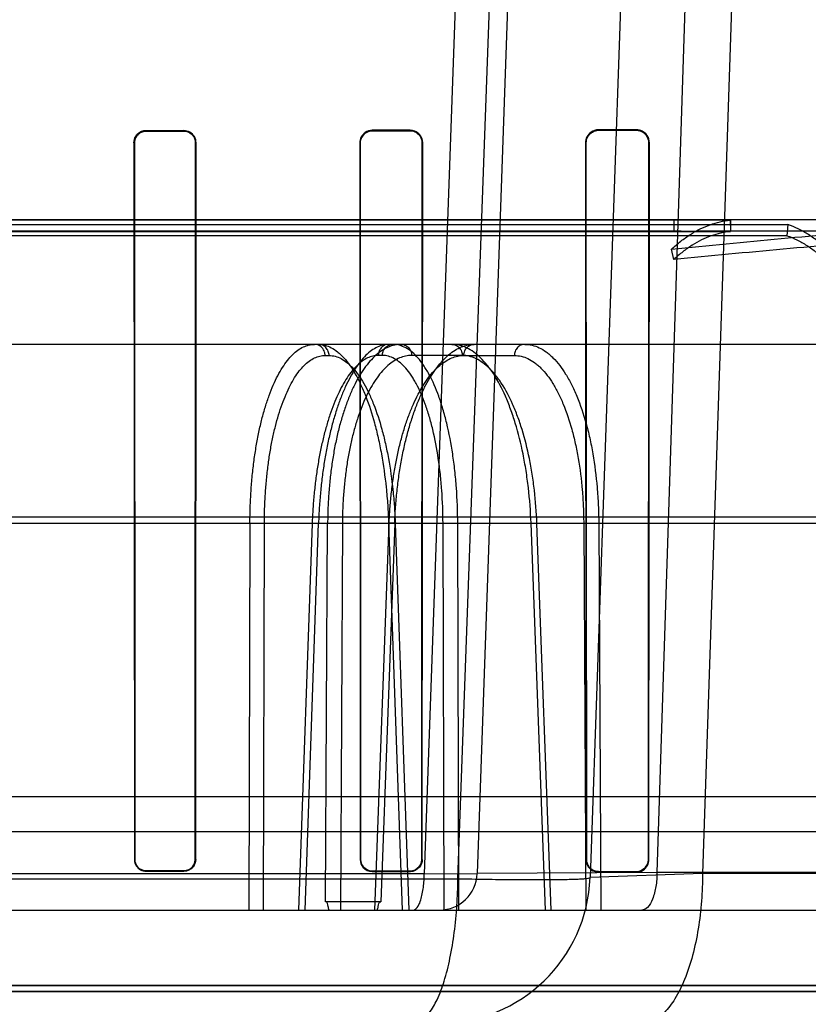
# Model space of a CAD drawing. Header units: millimetres. Extents: x 0 to 297, y 0 to 210.
# Tile 407 of 455: x 240.351 to 240.519, y 160.559 to 160.768. Entities that reach past the tile are written whole.
import ezdxf

# ---------------------------------------------------------------- set-up
doc = ezdxf.new("R2010")
doc.units = ezdxf.units.MM
doc.header["$LTSCALE"] = 16.335
doc.layers.get('0').update_dxf_attribs({"linetype": 'CONTINUOUS'})
for name, color, linetype in [('AXES_REF', 7, 'CONTINUOUS'), ('INTFCLR_1', 7, 'CONTINUOUS'), ('INTFCLR_144815', 7, 'CONTINUOUS'), ('INTFCLR_72935', 7, 'CONTINUOUS')]:
    doc.layers.add(name, color=color, linetype=linetype)

msp = doc.modelspace()

# ---------------------------------------------------------------- linework, layer by layer
at = {"color": 7, "linetype": 'Continuous'}
for radius in [7.756662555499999, 7.756, 7.706331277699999]:
    msp.add_circle((241.4302422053, 154.539298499), radius, dxfattribs=at)
msp.add_arc((241.4302422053, 154.539298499), 7.68, 278.2771290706, 261.7228709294, dxfattribs=at)
at = {"layer": 'AXES_REF', "color": 9, "linetype": 'Continuous'}
msp.add_arc((241.4302422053, 154.539298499), 7.075609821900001, 94.4118118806, 85.5881881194, dxfattribs=at)
at = {"layer": 'INTFCLR_1', "color": 6, "linetype": 'Continuous'}
for p, q in [((240.3780185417, 160.7446190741), (240.3860185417, 160.7446307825)), ((240.3860185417, 160.7445349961), (240.3780185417, 160.7445240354)), ((240.4340185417, 160.7447156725), (240.4260185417, 160.7446996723)), ((240.4340185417, 160.7446141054), (240.4260185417, 160.7445992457)), ((240.4820185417, 160.744829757), (240.4740185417, 160.7448083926)), ((240.4820185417, 160.7447192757), (240.4740185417, 160.744699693)), ((240.3754318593, 160.7420254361), (240.3755215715, 160.5900254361)), ((240.3755262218, 160.7420254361), (240.3756106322, 160.5900254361)), ((240.3884430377, 160.5900254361), (240.388528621, 160.7420254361)), ((240.3885333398, 160.5900254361), (240.3886244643, 160.7420254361)), ((240.4233530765, 160.7420254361), (240.4234476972, 160.5900254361)), ((240.4234525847, 160.7420254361), (240.4235410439, 160.5900254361)), ((240.4365186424, 160.5900254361), (240.4366088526, 160.7420254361)), ((240.4366138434, 160.5900254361), (240.436710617, 160.7420254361)), ((240.4712468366, 160.7420254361), (240.4713489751, 160.5900254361)), ((240.471354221, 160.7420254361), (240.4714487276, 160.5900254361)), ((240.4846182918, 160.5900254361), (240.4847154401, 160.7420254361)), ((240.4847208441, 160.5900254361), (240.484826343, 160.7420254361)), ((240.3780185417, 160.587614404), (240.3860185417, 160.5876040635)), ((240.3860185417, 160.5875140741), (240.3780185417, 160.5875250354)), ((240.4260185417, 160.587543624), (240.4340185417, 160.5875296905)), ((240.4340185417, 160.5874349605), (240.4260185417, 160.5874498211)), ((240.4740185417, 160.5874498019), (240.4820185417, 160.5874316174)), ((240.4740185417, 160.5873493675), (240.4820185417, 160.5873297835)), ((240.6967799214, 160.562025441), (239.7312571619, 160.562025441)), ((240.6728116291, 160.5633136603), (239.7552254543, 160.5633136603))]:
    msp.add_line(p, q, dxfattribs=at)
at = {"layer": 'INTFCLR_1', "color": 9, "linetype": 'Continuous'}
for p, q in [((240.3780185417, 160.7445240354), (240.3780185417, 160.7446190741)), ((240.3860185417, 160.7446307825), (240.3860185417, 160.7445349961)), ((240.4260185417, 160.7445992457), (240.4260185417, 160.7446996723)), ((240.4340185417, 160.7447156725), (240.4340185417, 160.7446141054)), ((240.4740185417, 160.744699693), (240.4740185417, 160.7448083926)), ((240.4820185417, 160.744829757), (240.4820185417, 160.7447192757)), ((240.3754318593, 160.7420254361), (240.3755262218, 160.7420254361)), ((240.388528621, 160.7420254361), (240.3886244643, 160.7420254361)), ((240.4233530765, 160.7420254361), (240.4234525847, 160.7420254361)), ((240.4366088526, 160.7420254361), (240.436710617, 160.7420254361)), ((240.4712468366, 160.7420254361), (240.471354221, 160.7420254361)), ((240.4847154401, 160.7420254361), (240.484826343, 160.7420254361)), ((240.3756106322, 160.5900254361), (240.3755215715, 160.5900254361)), ((240.3885333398, 160.5900254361), (240.3884430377, 160.5900254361)), ((240.4235410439, 160.5900254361), (240.4234476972, 160.5900254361)), ((240.4366138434, 160.5900254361), (240.4365186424, 160.5900254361)), ((240.4714487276, 160.5900254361), (240.4713489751, 160.5900254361)), ((240.4847208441, 160.5900254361), (240.4846182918, 160.5900254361)), ((240.3780185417, 160.5875250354), (240.3780185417, 160.587614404)), ((240.3860185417, 160.5876040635), (240.3860185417, 160.5875140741)), ((240.4260185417, 160.5874498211), (240.4260185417, 160.587543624)), ((240.4340185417, 160.5875296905), (240.4340185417, 160.5874349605)), ((240.4740185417, 160.5873493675), (240.4740185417, 160.5874498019)), ((240.4820185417, 160.5874316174), (240.4820185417, 160.5873297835))]:
    msp.add_line(p, q, dxfattribs=at)
at = {"layer": 'INTFCLR_1', "color": 7, "linetype": 'Continuous'}
for points in [[(240.3770190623, 160.7444169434), (240.3771259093, 160.7444590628), (240.3772345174, 160.7444964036), (240.3773446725, 160.744528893), (240.3774564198, 160.7445565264), (240.3775692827, 160.744579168), (240.3776822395, 160.7445966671), (240.3777947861, 160.7446090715), (240.3779069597, 160.7446165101), (240.3780185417, 160.7446190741)], [(240.3780185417, 160.7445240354), (240.3779101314, 160.7445215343), (240.3778017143, 160.7445143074), (240.3776934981, 160.7445023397), (240.3775858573, 160.7444856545), (240.3774788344, 160.7444642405), (240.3773721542, 160.7444379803), (240.3772658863, 160.7444067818), (240.3771604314, 160.7443706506), (240.3770560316, 160.7443295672)]]:
    msp.add_lwpolyline(points, dxfattribs=at)
at = {"layer": 'INTFCLR_1', "color": 6, "linetype": 'Continuous'}
msp.add_arc((240.4340240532, 160.7420291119), 0.0026865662, 359.9216075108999, 90.11754415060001, dxfattribs=at)
at = {"layer": 'INTFCLR_1', "color": 7, "linetype": 'Continuous'}
for points, knots in [([(240.3780185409, 160.7446190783), (240.3775221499, 160.7446184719), (240.3761801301, 160.7442421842), (240.3754284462, 160.7428437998), (240.3754318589, 160.7420254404)], [0, 0, 0, 0, 0.377553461, 1, 1, 1, 1]), ([(240.3754318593, 160.7420254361), (240.375431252, 160.7425012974), (240.3757153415, 160.7435208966), (240.3765363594, 160.7442141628), (240.3770190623, 160.7444169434)], [0, 0, 0, 0, 0.4761338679, 1, 1, 1, 1]), ([(240.378018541, 160.7445240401), (240.377539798, 160.7445234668), (240.3762466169, 160.7441606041), (240.375523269, 160.7428134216), (240.3755262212, 160.7420254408)], [0, 0, 0, 0, 0.3779365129, 1, 1, 1, 1]), ([(240.3770560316, 160.7443295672), (240.3766238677, 160.7441481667), (240.3758263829, 160.7435070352), (240.3755256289, 160.7425198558), (240.3755262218, 160.7420254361)], [0, 0, 0, 0, 0.4866430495, 1, 1, 1, 1])]:
    msp.add_open_spline(points, degree=3, knots=knots, dxfattribs=at)
at = {"layer": 'INTFCLR_1', "color": 6, "linetype": 'Continuous'}
for points, knots in [([(240.3886244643, 160.7420254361), (240.388625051, 160.7424822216), (240.388292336, 160.7438249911), (240.386880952, 160.7446320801), (240.3860185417, 160.7446307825)], [0, 0, 0, 0, 0.3462604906, 1, 1, 1, 1]), ([(240.388528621, 160.7420254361), (240.3885293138, 160.7426020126), (240.3880672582, 160.7439253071), (240.3867218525, 160.7445359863), (240.3860185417, 160.7445349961)], [0, 0, 0, 0, 0.4504899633, 1, 1, 1, 1]), ([(240.4260185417, 160.7446996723), (240.4254990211, 160.7446986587), (240.4241131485, 160.7443030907), (240.4233519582, 160.742861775), (240.4233530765, 160.7420254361)], [0, 0, 0, 0, 0.3831672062, 1, 1, 1, 1]), ([(240.4260185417, 160.7445992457), (240.4255188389, 160.7445983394), (240.4241848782, 160.7442181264), (240.4234515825, 160.7428308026), (240.4234525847, 160.7420254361)], [0, 0, 0, 0, 0.3828938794, 1, 1, 1, 1]), ([(240.4366088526, 160.7420254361), (240.4366094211, 160.7424728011), (240.4362850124, 160.7438057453), (240.43488157, 160.7446157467), (240.4340185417, 160.7446141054)], [0, 0, 0, 0, 0.3413972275, 1, 1, 1, 1]), ([(240.4740185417, 160.7448083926), (240.4734654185, 160.7448069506), (240.4720213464, 160.7443817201), (240.4712455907, 160.7428836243), (240.4712468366, 160.7420254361)], [0, 0, 0, 0, 0.391922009, 1, 1, 1, 1]), ([(240.4740185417, 160.744699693), (240.4734889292, 160.7446984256), (240.4721013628, 160.744292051), (240.4713531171, 160.7428521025), (240.471354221, 160.7420254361)], [0, 0, 0, 0, 0.3904898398, 1, 1, 1, 1]), ([(240.484826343, 160.7420254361), (240.4848271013, 160.7425297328), (240.4844568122, 160.7439790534), (240.4829363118, 160.7448322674), (240.4820185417, 160.744829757)], [0, 0, 0, 0, 0.3546217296, 1, 1, 1, 1]), ([(240.4847154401, 160.7420254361), (240.4847161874, 160.7425687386), (240.484301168, 160.7439742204), (240.4828460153, 160.7447213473), (240.4820185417, 160.7447192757)], [0, 0, 0, 0, 0.3963460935, 1, 1, 1, 1]), ([(240.3755215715, 160.5900254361), (240.3755215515, 160.589554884), (240.3758733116, 160.5882607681), (240.3772215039, 160.5875260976), (240.3780185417, 160.5875250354)], [0, 0, 0, 0, 0.3712177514, 1, 1, 1, 1]), ([(240.3756106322, 160.5900254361), (240.3756106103, 160.5894806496), (240.3760449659, 160.5882132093), (240.3773353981, 160.5876152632), (240.3780185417, 160.587614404)], [0, 0, 0, 0, 0.443662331, 1, 1, 1, 1]), ([(240.3860185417, 160.5876040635), (240.3865010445, 160.5876034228), (240.3877627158, 160.5879699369), (240.3884430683, 160.5892764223), (240.3884430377, 160.5900254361)], [0, 0, 0, 0, 0.3917958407, 1, 1, 1, 1]), ([(240.3885333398, 160.5900254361), (240.3885333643, 160.5894603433), (240.3880829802, 160.5881385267), (240.3867344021, 160.5875130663), (240.3860185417, 160.5875140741)], [0, 0, 0, 0, 0.4411499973, 1, 1, 1, 1]), ([(240.4234476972, 160.5900254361), (240.423447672, 160.589464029), (240.4238892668, 160.5881146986), (240.4252695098, 160.5874511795), (240.4260185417, 160.5874498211)], [0, 0, 0, 0, 0.4284111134, 1, 1, 1, 1]), ([(240.4235410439, 160.5900254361), (240.423541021, 160.5894818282), (240.4239694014, 160.5881810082), (240.4252992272, 160.587544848), (240.4260185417, 160.587543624)], [0, 0, 0, 0, 0.4304361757, 1, 1, 1, 1]), ([(240.4340185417, 160.5875296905), (240.4345259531, 160.5875287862), (240.4358291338, 160.5879164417), (240.4365186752, 160.5892624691), (240.4365186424, 160.5900254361)], [0, 0, 0, 0, 0.3994179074, 1, 1, 1, 1]), ([(240.4366138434, 160.5900254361), (240.4366138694, 160.5894578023), (240.4361657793, 160.5880970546), (240.4347719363, 160.5874335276), (240.4340185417, 160.5874349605)], [0, 0, 0, 0, 0.4296903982, 1, 1, 1, 1]), ([(240.4713489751, 160.5900254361), (240.4713489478, 160.5894576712), (240.4717910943, 160.5880594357), (240.4732260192, 160.5873512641), (240.4740185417, 160.5873493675)], [0, 0, 0, 0, 0.417385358, 1, 1, 1, 1]), ([(240.4714487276, 160.5900254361), (240.4714487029, 160.5894745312), (240.4718790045, 160.5881277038), (240.4732598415, 160.5874514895), (240.4740185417, 160.5874498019)], [0, 0, 0, 0, 0.4206643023, 1, 1, 1, 1]), ([(240.4820185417, 160.5874316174), (240.4825609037, 160.5874303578), (240.4839192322, 160.5878482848), (240.4846183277, 160.5892461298), (240.4846182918, 160.5900254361)], [0, 0, 0, 0, 0.4103623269, 1, 1, 1, 1]), ([(240.4820185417, 160.5873297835), (240.4825269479, 160.5873285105), (240.4839264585, 160.5877059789), (240.4847208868, 160.5891641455), (240.4847208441, 160.5900254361)], [0, 0, 0, 0, 0.3711822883, 1, 1, 1, 1])]:
    msp.add_open_spline(points, degree=3, knots=knots, dxfattribs=at)
at = {"layer": 'INTFCLR_144815', "color": 9, "linetype": 'Continuous'}
for p, q in [((240.4591337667, 161.210077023), (240.4370496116, 160.5869578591)), ((240.4441997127, 160.5859360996), (240.4668074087, 161.2100770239)), ((240.4700185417, 161.2100770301), (240.4482601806, 160.587019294)), ((240.4940185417, 161.2100770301), (240.4722309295, 160.5861816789)), ((240.5065009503, 161.2100770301), (240.4864325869, 160.587228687)), ((240.5168204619, 161.2100770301), (240.4961141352, 160.5870192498)), ((240.6024296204, 160.7256984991), (240.2140185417, 160.7256984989)), ((240.4915298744, 160.723298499), (239.7369437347, 160.723298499)), ((240.7581636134, 160.723298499), (240.5039104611, 160.7232984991)), ((240.7288217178, 160.699298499), (239.7842564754, 160.6992984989)), ((240.4159920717, 160.6969403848), (240.4168428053, 160.6969403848)), ((240.4281455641, 160.6969403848), (240.4272948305, 160.6969403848)), ((240.445100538, 160.6969403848), (240.4343735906, 160.6969403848)), ((240.4454337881, 160.6969403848), (240.4561704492, 160.6969403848)), ((240.8172109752, 160.6626480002), (239.685174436, 160.6626480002)), ((239.7547497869, 160.6613919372), (240.7641142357, 160.6613919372)), ((240.4000516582, 160.661391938), (240.399848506, 160.5792984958)), ((240.402921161, 160.5792984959), (240.4031183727, 160.6613082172)), ((240.4132598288, 160.6613082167), (240.4103898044, 160.5792984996)), ((240.4117416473, 160.5792984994), (240.4146089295, 160.6613919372)), ((240.4161082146, 160.5810437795), (240.4165377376, 160.6613919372)), ((240.4196715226, 160.6613082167), (240.4192389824, 160.5792984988)), ((240.426547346, 160.5792984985), (240.4295953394, 160.6613082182)), ((240.4307796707, 160.661391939), (240.4277990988, 160.5810437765)), ((240.4294741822, 160.6613919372), (240.4323651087, 160.5792985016)), ((240.43104765, 160.6613734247), (240.4294741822, 160.6613919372)), ((240.4308838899, 160.6613082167), (240.4337665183, 160.5792985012)), ((240.441025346, 160.6613082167), (240.4441527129, 160.6613919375)), ((240.4412351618, 160.5792985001), (240.441025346, 160.6613082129)), ((240.4443574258, 160.5792985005), (240.4441527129, 160.6613919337)), ((240.4596985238, 160.6613919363), (240.4611509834, 160.6613517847)), ((240.4627703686, 160.5792984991), (240.4596985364, 160.6613919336)), ((240.4640099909, 160.5792984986), (240.460946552, 160.6613082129)), ((240.4708788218, 160.6613082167), (240.4740705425, 160.6613919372)), ((240.4708788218, 160.6613082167), (240.4713252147, 160.5792984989)), ((240.4740705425, 160.6613919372), (240.474512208, 160.5792984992)), ((240.5819457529, 160.5958568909), (239.8460913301, 160.5958568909)), ((240.437049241, 160.58695841), (239.990987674, 160.58695477)), ((240.4370492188, 160.5869578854), (240.4482601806, 160.5870192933)), ((240.4864325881, 160.5872287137), (240.4482601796, 160.5870192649)), ((240.496114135, 160.5870192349), (240.4722309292, 160.5861816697)), ((240.888326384, 160.5872286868), (240.4864325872, 160.5872286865)), ((240.9123245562, 160.5870192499), (240.4961141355, 160.5870192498)), ((239.9838373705, 160.5859360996), (240.4441997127, 160.5859360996)), ((239.5858962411, 160.5792984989), (240.8803266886, 160.5792984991))]:
    msp.add_line(p, q, dxfattribs=at)
at = {"layer": 'INTFCLR_144815', "color": 6, "linetype": 'Continuous'}
for p, q in [((240.5019615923, 160.7256236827), (240.2140185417, 160.7256236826)), ((240.4900185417, 160.725698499), (240.4900185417, 160.7232270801)), ((240.5019615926, 160.7256236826), (240.5020185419, 160.7232263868)), ((240.5020185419, 160.725698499), (240.5020185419, 160.723298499)), ((240.2140185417, 160.7247062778), (240.5142252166, 160.724706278)), ((240.2140185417, 160.7232263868), (240.5020185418, 160.7232263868)), ((240.4915298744, 160.723298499), (240.5020185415, 160.723298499)), ((240.5142252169, 160.7247062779), (240.5140185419, 160.7223421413)), ((240.5140185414, 160.7223421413), (240.2140185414, 160.7223421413)), ((240.4900185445, 160.7173069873), (240.4895115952, 160.7194823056)), ((240.4000516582, 160.6613919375), (240.4031183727, 160.6613082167)), ((240.4131115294, 160.6613632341), (240.4146089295, 160.6613919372)), ((240.4196715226, 160.6613082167), (240.4165377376, 160.6613919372)), ((240.4307796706, 160.6613919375), (240.4293906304, 160.6613501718)), ((240.6656491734, 160.6032984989), (239.8208371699, 160.603298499)), ((240.4277991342, 160.5810437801), (240.4161082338, 160.5810437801))]:
    msp.add_line(p, q, dxfattribs=at)
for centre, radius, start, end in [((240.5043706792, 159.282662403), 1.4406361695, 90.0183029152, 90.57081067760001), ((240.4915308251, 160.7072516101), 0.016046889, 90.00338857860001, 95.4076670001)]:
    msp.add_arc(centre, radius, start, end, dxfattribs=at)
at = {"layer": 'INTFCLR_144815', "color": 9, "linetype": 'Continuous'}
for centre, radius, start, end in [((240.4402650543, 160.587298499), 0.008, 269.9999999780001, 357.9999351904), ((240.4402504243, 160.587298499), 0.032, 270.0000000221, 357.9999352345)]:
    msp.add_arc(centre, radius, start, end, dxfattribs=at)
at = {"layer": 'INTFCLR_144815', "color": 6, "linetype": 'Continuous'}
for points, knots in [([(240.4895115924, 160.7194823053), (240.4901470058, 160.7200746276), (240.4914347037, 160.7211806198), (240.4934670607, 160.7226197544), (240.4955426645, 160.7237924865), (240.4976537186, 160.7246954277), (240.4997925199, 160.7253229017), (240.5012406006, 160.7255551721), (240.5019615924, 160.7256236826)], [0, 0, 0, 0, 0.1844280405, 0.3598382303, 0.5279033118, 0.6896267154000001, 0.8462369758, 1, 1, 1, 1]), ([(240.4895115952, 160.7194823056), (240.4972663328, 160.7202466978), (240.5127847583, 160.7217804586), (240.5360978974, 160.7238130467), (240.5594849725, 160.7252957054), (240.5751102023, 160.725698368), (240.5829340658, 160.725698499)], [0, 0, 0, 0, 0.2495910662, 0.4994364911, 0.7495091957, 1, 1, 1, 1]), ([(240.5020185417, 160.7232263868), (240.5013229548, 160.7231602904), (240.4999262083, 160.7229361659), (240.4978636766, 160.7223307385), (240.4958286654, 160.7214599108), (240.4938284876, 160.7203293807), (240.4918707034, 160.7189427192), (240.4906304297, 160.7178773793), (240.4900185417, 160.717306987)], [0, 0, 0, 0, 0.1539079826, 0.3105981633, 0.4723536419, 0.6404045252, 0.8157401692, 1, 1, 1, 1]), ([(240.5829340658, 160.723298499), (240.575172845, 160.7232981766), (240.5596594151, 160.7229094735), (240.5364187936, 160.7214797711), (240.5132117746, 160.7195205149), (240.4977506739, 160.7180430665), (240.4900185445, 160.7173069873)], [0, 0, 0, 0, 0.2498861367, 0.499769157, 0.7498206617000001, 1, 1, 1, 1]), ([(240.5266752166, 160.7148741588), (240.5260626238, 160.7156751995), (240.5248153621, 160.7171951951), (240.5228202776, 160.719267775), (240.5207595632, 160.7210656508), (240.518641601, 160.7225831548), (240.516474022, 160.7238121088), (240.514975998, 160.7244437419), (240.5142252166, 160.7247062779)], [0, 0, 0, 0, 0.1881234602, 0.3664007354, 0.5360715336, 0.6975879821, 0.8516252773, 1, 1, 1, 1]), ([(240.5140185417, 160.7223421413), (240.5147429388, 160.7220888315), (240.5161879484, 160.7214794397), (240.5182782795, 160.7202938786), (240.5203199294, 160.7188305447), (240.5223056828, 160.7170975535), (240.5242274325, 160.7151007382), (240.5254286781, 160.7136367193), (240.5260185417, 160.7128654)], [0, 0, 0, 0, 0.1485290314, 0.3026555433, 0.4642103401, 0.6338679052, 0.8120636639, 1, 1, 1, 1]), ([(240.4000516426, 160.6613919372), (240.4000554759, 160.6625215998), (240.4000975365, 160.6647759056), (240.400264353, 160.6681342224), (240.4005341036, 160.6714342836), (240.4009032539, 160.6746355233), (240.4013673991, 160.6777088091), (240.4019218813, 160.680637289), (240.402563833, 160.6834118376), (240.4032895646, 160.6860163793), (240.404092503, 160.6884274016), (240.4049660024, 160.6906272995), (240.405903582, 160.6926034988), (240.4069011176, 160.6943477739), (240.4079515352, 160.6958467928), (240.4090461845, 160.6970877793), (240.4101776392, 160.6980635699), (240.4113406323, 160.6987693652), (240.4125349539, 160.6992008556), (240.413351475, 160.699298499), (240.41375182, 160.699298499)], [0, 0, 0, 0, 0.079168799, 0.1579830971, 0.2356087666, 0.3111716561, 0.3837733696, 0.4533841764, 0.5199983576, 0.5832953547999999, 0.6427983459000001, 0.6980067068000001, 0.7490757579, 0.7959641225, 0.8386637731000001, 0.8771380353, 0.9116414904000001, 0.9429861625, 0.9719432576, 1, 1, 1, 1]), ([(240.4295350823, 160.699298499), (240.4291245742, 160.699298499), (240.4282765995, 160.6991954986), (240.4270285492, 160.6987402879), (240.4257988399, 160.6979893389), (240.424604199, 160.6969576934), (240.4234525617, 160.6956624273), (240.4223473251, 160.6941156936), (240.4212906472, 160.6923233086), (240.4202882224, 160.690294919), (240.4193503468, 160.6880528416), (240.4184827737, 160.6856154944), (240.4176899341, 160.6829979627), (240.4169752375, 160.6802111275), (240.416345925, 160.677282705), (240.4158071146, 160.6742438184), (240.4153623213, 160.6711274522), (240.4150114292, 160.6679443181), (240.4147539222, 160.6646938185), (240.4146466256, 160.6625013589), (240.4146089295, 160.6613919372)], [0, 0, 0, 0, 0.0285296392, 0.0587262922, 0.09165752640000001, 0.1281163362, 0.1680339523, 0.2118364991, 0.260033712, 0.3124831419, 0.3689612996, 0.4288425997, 0.4922091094, 0.5589724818, 0.6287344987, 0.7003264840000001, 0.773420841, 0.8474726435, 0.9228525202, 1, 1, 1, 1]), ([(240.4321814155, 160.6992984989), (240.4317197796, 160.6992984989), (240.4307756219, 160.6991979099), (240.429385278, 160.6987476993), (240.4280251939, 160.6980039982), (240.4267119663, 160.6969813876), (240.4254540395, 160.6956948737), (240.4242553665, 160.6941556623), (240.4231186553, 160.6923705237), (240.4220503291, 160.6903496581), (240.4210605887, 160.6881127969), (240.4201561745, 160.6856780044), (240.4193419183, 160.6830621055), (240.4186214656, 160.6802773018), (240.4180011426, 160.6773474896), (240.4174867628, 160.6743029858), (240.4170807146, 160.6711684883), (240.4167838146, 160.6679661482), (240.416595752, 160.6646988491), (240.416544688, 160.6625016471), (240.4165377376, 160.6613919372)], [0, 0, 0, 0, 0.0315576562, 0.0643500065, 0.0992833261, 0.1369828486, 0.1777218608, 0.2219767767, 0.270113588, 0.3222126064, 0.3780948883, 0.4372084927, 0.4996720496, 0.5653007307, 0.6337761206, 0.7043328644, 0.7763181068, 0.8497923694, 0.9241382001, 1, 1, 1, 1]), ([(240.4307796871, 160.6613919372), (240.4308206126, 160.6625226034), (240.4309413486, 160.6647811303), (240.4312405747, 160.668147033), (240.431657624, 160.6714638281), (240.432187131, 160.6746831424), (240.4328209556, 160.6777700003), (240.4335519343, 160.6807039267), (240.4343775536, 160.6834802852), (240.4352939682, 160.6860859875), (240.4362914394, 160.6884946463), (240.4373608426, 160.6906887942), (240.438494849, 160.6926570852), (240.4396898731, 160.6943938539), (240.4409369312, 160.6958847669), (240.4422245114, 160.6971168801), (240.4435396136, 160.6980810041), (240.4448787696, 160.6987765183), (240.4462418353, 160.6992016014), (240.4471688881, 160.699298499), (240.4476259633, 160.699298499)], [0, 0, 0, 0, 0.0766684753, 0.1532285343, 0.2289393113, 0.3031443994, 0.3742574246, 0.4424226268, 0.5079731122, 0.5704647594, 0.6295138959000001, 0.6845379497, 0.735753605, 0.7833054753, 0.8272198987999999, 0.8672387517, 0.9037796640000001, 0.9373529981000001, 0.9690268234, 1, 1, 1, 1]), ([(240.4168385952, 160.579298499), (240.4167854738, 160.5795454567), (240.4166182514, 160.5800732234), (240.4164914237, 160.5810437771), (240.4161082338, 160.5810437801)], [0, 0, 0, 0, 0.3973071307, 1, 1, 1, 1]), ([(240.4271010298, 160.579298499), (240.4271527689, 160.579558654), (240.4273090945, 160.5800804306), (240.4274322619, 160.5810437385), (240.4277991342, 160.5810437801)], [0, 0, 0, 0, 0.4196182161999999, 1, 1, 1, 1])]:
    msp.add_open_spline(points, degree=3, knots=knots, dxfattribs=at)
at = {"layer": 'INTFCLR_144815', "color": 9, "linetype": 'Continuous'}
for points, knots in [([(240.4159920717, 160.6969403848), (240.4159880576, 160.6971867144), (240.4158918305, 160.6977865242), (240.4154063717, 160.6986428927), (240.414589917, 160.699194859), (240.4139914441, 160.699298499), (240.4137518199, 160.699298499)], [0, 0, 0, 0, 0.206515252, 0.5018021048, 0.7991330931, 1, 1, 1, 1]), ([(240.4146025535, 160.699298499), (240.4155358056, 160.699298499), (240.4170141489, 160.6988617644), (240.4184647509, 160.6978628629), (240.4193177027, 160.6971120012), (240.4207227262, 160.6956674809), (240.422167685, 160.6935392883), (240.4233968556, 160.6911588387), (240.4241057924, 160.6895833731), (240.4252052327, 160.6869020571), (240.4261198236, 160.6840409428), (240.4268967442, 160.6810461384), (240.4274099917, 160.6788636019), (240.4282179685, 160.6748414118), (240.4287925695, 160.6707071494), (240.4291389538, 160.6670688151), (240.429333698, 160.6645543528), (240.4294307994, 160.6626593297), (240.4294741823, 160.6613919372)], [0, 0, 0, 0, 0.0649583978, 0.1020450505, 0.1223714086, 0.1439467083, 0.2421985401, 0.2996109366, 0.3304601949, 0.3624032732, 0.5013049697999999, 0.5389808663, 0.5777705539, 0.6573437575, 0.8244669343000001, 0.8679587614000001, 0.9117323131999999, 1, 1, 1, 1]), ([(240.4168428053, 160.6969403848), (240.4168379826, 160.6972363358), (240.4167211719, 160.6978498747), (240.4162252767, 160.6986474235), (240.4154700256, 160.6991787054), (240.4148803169, 160.699298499), (240.4146025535, 160.699298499)], [0, 0, 0, 0, 0.2479558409, 0.511137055, 0.7673131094, 1, 1, 1, 1]), ([(240.4295350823, 160.699298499), (240.429194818, 160.699298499), (240.4284944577, 160.6991222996), (240.427771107, 160.6984734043), (240.4273834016, 160.6977013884), (240.4272989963, 160.6971960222), (240.4272948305, 160.6969403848)], [0, 0, 0, 0, 0.2852529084, 0.5782014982, 0.7856636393, 1, 1, 1, 1]), ([(240.4281455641, 160.6969403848), (240.4281503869, 160.6972363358), (240.4282671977, 160.6978498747), (240.4287630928, 160.6986474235), (240.4295183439, 160.6991787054), (240.4301080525, 160.699298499), (240.4303858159, 160.699298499)], [0, 0, 0, 0, 0.2479558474, 0.5111370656, 0.7673131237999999, 1, 1, 1, 1]), ([(240.4441527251, 160.6613919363), (240.4441440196, 160.6638901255), (240.4440066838, 160.6676037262), (240.4436155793, 160.671897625), (240.4433296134, 160.6742832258), (240.4428579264, 160.6776561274), (240.4421443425, 160.6814311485), (240.4411806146, 160.6850447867), (240.4405866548, 160.6869483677), (240.4397180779, 160.689465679), (240.4387105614, 160.6918239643), (240.4374965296, 160.6939426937), (240.4367372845, 160.6951262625), (240.4354387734, 160.6968261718), (240.4333871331, 160.6986823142), (240.4313234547, 160.6992984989), (240.4303858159, 160.699298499)], [0, 0, 0, 0, 0.1751105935, 0.2602024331, 0.3021739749, 0.3435109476, 0.498930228, 0.571030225, 0.6055581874, 0.6386740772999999, 0.7577256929, 0.7843901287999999, 0.8097956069, 0.8562194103, 0.9342766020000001, 1, 1, 1, 1]), ([(240.4321814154, 160.699298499), (240.4325148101, 160.699298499), (240.433204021, 160.6991202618), (240.4339095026, 160.6984702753), (240.4342872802, 160.6976999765), (240.4343695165, 160.6971958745), (240.4343735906, 160.6969403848)], [0, 0, 0, 0, 0.2824066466, 0.5748413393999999, 0.7835562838, 1, 1, 1, 1]), ([(240.4596985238, 160.6613919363), (240.4596073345, 160.6638937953), (240.4593306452, 160.6676121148), (240.4587497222, 160.6719002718), (240.4583492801, 160.6742845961), (240.4577050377, 160.6776656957), (240.4567717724, 160.6814469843), (240.4555687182, 160.6850495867), (240.4548365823, 160.6869506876), (240.4537673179, 160.6894820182), (240.4525461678, 160.6918437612), (240.4511161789, 160.6939458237), (240.4502156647, 160.6951333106), (240.4486755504, 160.6968552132), (240.4468803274, 160.6982208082), (240.4452458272, 160.698899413), (240.4442215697, 160.6992027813), (240.4434289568, 160.699298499), (240.4429083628, 160.699298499)], [0, 0, 0, 0, 0.1698652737, 0.2526452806, 0.2935500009, 0.3338915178, 0.4861866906, 0.5572907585, 0.5914814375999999, 0.6243774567, 0.7437736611, 0.7708614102, 0.7968347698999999, 0.8448141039, 0.9276097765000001, 0.9464551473, 0.9646773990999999, 1, 1, 1, 1]), ([(240.4429083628, 160.699298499), (240.4431804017, 160.699298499), (240.4437600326, 160.6991777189), (240.4444990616, 160.6986443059), (240.4449822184, 160.697847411), (240.4450958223, 160.6972361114), (240.445100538, 160.6969403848)], [0, 0, 0, 0, 0.2302557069, 0.4853538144, 0.7496629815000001, 1, 1, 1, 1]), ([(240.4454337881, 160.6969403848), (240.445437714, 160.6971865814), (240.4455334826, 160.6977843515), (240.4461007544, 160.698838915), (240.4470543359, 160.699298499), (240.4476259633, 160.699298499)], [0, 0, 0, 0, 0.2107671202, 0.5106962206, 1, 1, 1, 1]), ([(240.4583626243, 160.699298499), (240.4580905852, 160.699298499), (240.4575109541, 160.6991777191), (240.4567719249, 160.6986443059), (240.4562887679, 160.6978474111), (240.4561751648, 160.6972361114), (240.4561704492, 160.6969403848)], [0, 0, 0, 0, 0.2302558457, 0.4853539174, 0.7496630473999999, 1, 1, 1, 1]), ([(240.4583626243, 160.699298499), (240.4594104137, 160.699298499), (240.4610523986, 160.6988833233), (240.4627075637, 160.6978700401), (240.4636604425, 160.6971151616), (240.4651965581, 160.6956887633), (240.4667819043, 160.6935619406), (240.4681153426, 160.6911632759), (240.4688733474, 160.6895849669), (240.4700353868, 160.6869113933), (240.4709869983, 160.6840469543), (240.4717758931, 160.6810466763), (240.4722890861, 160.678864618), (240.4730771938, 160.674843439), (240.473597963, 160.6707068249), (240.4738738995, 160.6670685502), (240.474013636, 160.6645536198), (240.4740625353, 160.6626587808), (240.4740705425, 160.6613919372)], [0, 0, 0, 0, 0.0716207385, 0.1110562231, 0.1322968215, 0.1546121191, 0.2542268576, 0.3115592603, 0.3422079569, 0.3738565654, 0.5108019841, 0.5478335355, 0.5859269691, 0.6639999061, 0.8278397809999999, 0.8704798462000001, 0.9134042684, 1, 1, 1, 1]), ([(240.4031183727, 160.6613082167), (240.4031208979, 160.662360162), (240.4031573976, 160.6644536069), (240.4033075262, 160.6675684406), (240.4035520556, 160.6706261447), (240.4038885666, 160.6736039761), (240.404314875, 160.6764798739), (240.4048280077, 160.679233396), (240.4054240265, 160.6818456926), (240.4060990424, 160.6842987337), (240.4068477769, 160.6865754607), (240.4076656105, 160.6886597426), (240.4085461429, 160.6905372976), (240.4094840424, 160.6921952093), (240.4104729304, 160.6936226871), (240.4115074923, 160.6948101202), (240.4125824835, 160.6957488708), (240.4136926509, 160.6964308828), (240.4148324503, 160.6968473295), (240.4156117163, 160.6969403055), (240.4159920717, 160.6969403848)], [0, 0, 0, 0, 0.07841285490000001, 0.1560419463, 0.2324151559, 0.3070238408, 0.3793822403, 0.4490823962, 0.5157552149, 0.5790496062, 0.6386620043, 0.6943235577, 0.7458454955, 0.793116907, 0.8361474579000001, 0.8750744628, 0.9102185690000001, 0.9421338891, 0.9716480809, 1, 1, 1, 1]), ([(240.4272948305, 160.6969403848), (240.4269126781, 160.6969402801), (240.4261273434, 160.6968461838), (240.4249747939, 160.6964288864), (240.4238432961, 160.6957465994), (240.4227382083, 160.6948075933), (240.4216650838, 160.6936196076), (240.4206296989, 160.6921914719), (240.4196378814, 160.6905330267), (240.418696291, 160.6886550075), (240.4178106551, 160.6865701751), (240.4169878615, 160.6842929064), (240.4162330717, 160.6818394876), (240.4155520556, 160.6792266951), (240.4149492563, 160.6764722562), (240.4144293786, 160.673595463), (240.4139961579, 160.6706179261), (240.4136524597, 160.6675624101), (240.4134012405, 160.6644511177), (240.4132966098, 160.6623593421), (240.4132598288, 160.6613082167)], [0, 0, 0, 0, 0.028259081, 0.0578644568, 0.08999732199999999, 0.125446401, 0.1647247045, 0.2081035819, 0.2556841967, 0.3074654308, 0.3633351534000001, 0.4230893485, 0.4864387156, 0.5530842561, 0.6226960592, 0.6948920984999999, 0.7692153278, 0.8451537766, 0.9222247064, 1, 1, 1, 1]), ([(240.4168428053, 160.6969403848), (240.4177220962, 160.6969402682), (240.4191148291, 160.6965300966), (240.4204824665, 160.6955908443), (240.421286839, 160.6948850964), (240.4226113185, 160.693527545), (240.4239742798, 160.6915270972), (240.4251344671, 160.689289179), (240.4258036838, 160.6878081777), (240.4268416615, 160.6852880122), (240.4277057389, 160.6825985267), (240.4284401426, 160.6797832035), (240.4289252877, 160.6777316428), (240.4296892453, 160.6739508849), (240.4302341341, 160.6700646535), (240.4305635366, 160.6666445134), (240.4307489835, 160.664280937), (240.4308420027, 160.6624995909), (240.4308838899, 160.6613082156)], [0, 0, 0, 0, 0.0650671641, 0.1022046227, 0.1225519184, 0.1441464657, 0.2424456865, 0.2998698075, 0.3307210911, 0.3626630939, 0.5015423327, 0.5392069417, 0.5779831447, 0.6575247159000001, 0.8245673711, 0.8680352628, 0.9117842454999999, 1, 1, 1, 1]), ([(240.4343735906, 160.6969403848), (240.4339426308, 160.6969403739), (240.4330641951, 160.6968481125), (240.4317721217, 160.6964352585), (240.4305094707, 160.695754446), (240.4292847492, 160.6948158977), (240.428105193, 160.6936276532), (240.4269774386, 160.6921987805), (240.4259074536, 160.6905392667), (240.4249022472, 160.6886599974), (240.4239679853, 160.6865739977), (240.4231119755, 160.6842957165), (240.4223394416, 160.6818414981), (240.4216562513, 160.6792280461), (240.4210667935, 160.6764730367), (240.4205757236, 160.6735957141), (240.4201865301, 160.6706177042), (240.4199016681, 160.6675617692), (240.4197237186, 160.6644501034), (240.4196770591, 160.6623589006), (240.4196715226, 160.6613082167)], [0, 0, 0, 0, 0.0313345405, 0.0636810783, 0.0980261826, 0.1351139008, 0.1754730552, 0.2194521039, 0.2672297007, 0.3188558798, 0.3742641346, 0.4332984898, 0.4957149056, 0.5612561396, 0.6296325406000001, 0.7004982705, 0.7734299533, 0.8479489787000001, 0.9236050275, 1, 1, 1, 1]), ([(240.441025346, 160.6613082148), (240.4410193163, 160.6636564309), (240.4408938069, 160.6671471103), (240.4405305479, 160.671183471), (240.4402644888, 160.6734259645), (240.4398250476, 160.6765963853), (240.4391585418, 160.6801447), (240.438257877, 160.6835417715), (240.4377024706, 160.6853311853), (240.4368902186, 160.6876972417), (240.4359472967, 160.689913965), (240.4348104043, 160.6919058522), (240.4340988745, 160.6930182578), (240.4328861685, 160.6946162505), (240.4312655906, 160.6960676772), (240.4294673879, 160.6968187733), (240.4285767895, 160.6969403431), (240.4281455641, 160.6969403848)], [0, 0, 0, 0, 0.1751187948, 0.260207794, 0.3021774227, 0.3435113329, 0.4989070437, 0.5709844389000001, 0.6054992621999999, 0.6386014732, 0.7575784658, 0.7842197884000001, 0.8096010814, 0.8559717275, 0.9338965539, 0.9678413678, 1, 1, 1, 1]), ([(240.4295953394, 160.6613082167), (240.4296344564, 160.6623608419), (240.429748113, 160.6644559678), (240.4300259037, 160.6675712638), (240.4304089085, 160.670629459), (240.4308936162, 160.673607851), (240.4314767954, 160.676484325), (240.4321543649, 160.6792384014), (240.4329212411, 160.6818513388), (240.433772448, 160.684305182), (240.4347014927, 160.6865828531), (240.435702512, 160.6886679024), (240.4367677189, 160.6905460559), (240.4378906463, 160.6922044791), (240.4390639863, 160.6936323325), (240.4402812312, 160.6948193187), (240.4415348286, 160.6957562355), (240.4428169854, 160.6964354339), (240.44411943, 160.6968475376), (240.4450019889, 160.6969403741), (240.4454337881, 160.6969403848)], [0, 0, 0, 0, 0.0759503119, 0.1512526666, 0.2254704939, 0.2981304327, 0.368779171, 0.4370376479, 0.5025686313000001, 0.5650577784, 0.6242310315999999, 0.6798382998, 0.7317118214, 0.7797772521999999, 0.8240743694, 0.8647427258, 0.9020727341, 0.9365434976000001, 0.9688657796, 1, 1, 1, 1]), ([(240.4609465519, 160.6613082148), (240.4608586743, 160.6636600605), (240.4605951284, 160.6671553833), (240.4600443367, 160.671186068), (240.4596652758, 160.6734273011), (240.4590557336, 160.676605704), (240.4581740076, 160.6801603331), (240.4570378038, 160.6835464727), (240.4563465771, 160.6853334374), (240.4553373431, 160.687713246), (240.4541848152, 160.6899332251), (240.452836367, 160.6919088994), (240.4519871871, 160.6930251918), (240.4505348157, 160.6946442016), (240.4488425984, 160.6959273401), (240.4473027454, 160.6965653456), (240.4463376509, 160.6968505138), (240.4455909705, 160.6969403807), (240.445100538, 160.6969403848)], [0, 0, 0, 0, 0.1697603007, 0.2524942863, 0.2933791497, 0.3337021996, 0.4859394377, 0.5570273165, 0.5912136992, 0.6241081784, 0.7435204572, 0.7706180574, 0.7966032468, 0.8446118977, 0.9275018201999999, 0.9463751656, 0.9646244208, 1, 1, 1, 1]), ([(240.4561704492, 160.6969403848), (240.457153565, 160.696940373), (240.4586944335, 160.6965501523), (240.4602463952, 160.6955973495), (240.4611399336, 160.6948879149), (240.462580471, 160.6935468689), (240.4640664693, 160.6915476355), (240.4653154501, 160.6892931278), (240.466025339, 160.6878095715), (240.4671137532, 160.6852962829), (240.4680039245, 160.6826036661), (240.4687416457, 160.679783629), (240.4692215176, 160.677732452), (240.4699582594, 160.6739524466), (240.4704431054, 160.6700640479), (240.4706990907, 160.6666442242), (240.4708281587, 160.6642801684), (240.4708723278, 160.6624990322), (240.4708788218, 160.6613082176)], [0, 0, 0, 0, 0.071531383, 0.1109249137, 0.1321445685, 0.1544414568, 0.2540088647, 0.3113296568, 0.3419752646, 0.3736225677, 0.5105848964, 0.5476258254, 0.5857311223, 0.6638338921, 0.8277463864, 0.8704077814, 0.913355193, 1, 1, 1, 1]), ([(240.4346604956, 160.5792998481), (240.4351162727, 160.5792997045), (240.436169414, 160.5805743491), (240.4365520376, 160.5822821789), (240.4368744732, 160.5841253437), (240.4370046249, 160.5855329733), (240.437043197, 160.5864857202), (240.4370492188, 160.5869578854)], [0, 0, 0, 0, 0.1636978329, 0.4916860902, 0.6578979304, 0.8304023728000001, 1, 1, 1, 1]), ([(240.496114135, 160.5870192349), (240.4961073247, 160.5850874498), (240.4959510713, 160.5811701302), (240.4952678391, 160.5753519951), (240.4941043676, 160.5697642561), (240.4924875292, 160.5647591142), (240.4904944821, 160.5606398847), (240.4882281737, 160.5576059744), (240.4857787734, 160.5557381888), (240.4839876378, 160.5552984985), (240.4831875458, 160.555298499)], [0, 0, 0, 0, 0.1585239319, 0.321372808, 0.480200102, 0.6261543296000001, 0.7519661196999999, 0.8541031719, 0.9343441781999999, 1, 1, 1, 1]), ([(240.4864325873, 160.5872286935), (240.4864291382, 160.5862503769), (240.4862896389, 160.5843393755), (240.4856432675, 160.5818135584), (240.4847127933, 160.5799434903), (240.4836367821, 160.5792985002), (240.4832007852, 160.5792984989)], [0, 0, 0, 0, 0.3226189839, 0.6283504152, 0.8562224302, 1, 1, 1, 1]), ([(240.4346458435, 160.555298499), (240.4352374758, 160.555298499), (240.436622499, 160.5557804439), (240.4383636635, 160.5576116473), (240.4399780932, 160.5604994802), (240.4414231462, 160.564427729), (240.442606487, 160.5692208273), (240.4434866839, 160.5746002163), (240.4440258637, 160.5802384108), (240.4441755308, 160.5840475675), (240.4441995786, 160.5859361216)], [0, 0, 0, 0, 0.0527384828, 0.1234468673, 0.2208804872, 0.3461693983, 0.4954188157, 0.6603752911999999, 0.8316394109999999, 1, 1, 1, 1]), ([(240.4441995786, 160.5859361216), (240.4461596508, 160.5858979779), (240.4490473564, 160.5858480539), (240.4523848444, 160.5858038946), (240.4541980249, 160.5857839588), (240.4566888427, 160.5857604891), (240.4594500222, 160.5857450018), (240.4624365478, 160.5857473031), (240.464923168, 160.5857617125), (240.4671356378, 160.5857917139), (240.4690531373, 160.5858470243), (240.4701619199, 160.5858942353), (240.4710150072, 160.5859487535), (240.4716683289, 160.5860099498), (240.4719942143, 160.5860718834), (240.4722291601, 160.586130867), (240.4722309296, 160.5861816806)], [0, 0, 0, 0, 0.209514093, 0.3086558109, 0.3567107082, 0.4033017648, 0.574862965, 0.6518054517, 0.7224638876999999, 0.8406431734, 0.8881278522, 0.9277253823, 0.9586924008, 0.980906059, 0.9945662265, 1, 1, 1, 1])]:
    msp.add_open_spline(points, degree=3, knots=knots, dxfattribs=at)
at = {"layer": 'INTFCLR_72935', "color": 6, "linetype": 'Continuous'}
for p, q in [((240.3860185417, 160.7446307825), (240.3780185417, 160.7446190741)), ((240.3780185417, 160.7445240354), (240.3860185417, 160.7445349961)), ((240.4340185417, 160.7447156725), (240.4260185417, 160.7446996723)), ((240.4260185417, 160.7445992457), (240.4340185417, 160.7446141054)), ((240.4820185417, 160.744829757), (240.4740185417, 160.7448083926)), ((240.4740185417, 160.744699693), (240.4820185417, 160.7447192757)), ((240.3754318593, 160.7420254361), (240.3755215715, 160.5900254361)), ((240.3756106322, 160.5900254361), (240.3755262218, 160.7420254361)), ((240.388528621, 160.7420254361), (240.3884430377, 160.5900254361)), ((240.3885333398, 160.5900254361), (240.3886244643, 160.7420254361)), ((240.4233530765, 160.7420254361), (240.4234476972, 160.5900254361)), ((240.4235410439, 160.5900254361), (240.4234525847, 160.7420254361)), ((240.4366088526, 160.7420254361), (240.4365186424, 160.5900254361)), ((240.4366138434, 160.5900254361), (240.436710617, 160.7420254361)), ((240.4712468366, 160.7420254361), (240.4713489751, 160.5900254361)), ((240.4714487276, 160.5900254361), (240.471354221, 160.7420254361)), ((240.4847154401, 160.7420254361), (240.4846182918, 160.5900254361)), ((240.4847208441, 160.5900254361), (240.484826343, 160.7420254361)), ((240.3860185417, 160.5876040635), (240.3780185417, 160.587614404)), ((240.3780185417, 160.5875250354), (240.3860185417, 160.5875140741)), ((240.4340185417, 160.5875296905), (240.4260185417, 160.587543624)), ((240.4260185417, 160.5874498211), (240.4340185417, 160.5874349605)), ((240.4820185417, 160.5874316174), (240.4740185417, 160.5874498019)), ((240.4740185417, 160.5873493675), (240.4820185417, 160.5873297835)), ((239.7312571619, 160.562025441), (240.6967799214, 160.562025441)), ((239.7552254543, 160.5633136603), (240.6728116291, 160.5633136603))]:
    msp.add_line(p, q, dxfattribs=at)
at = {"layer": 'INTFCLR_72935', "color": 9, "linetype": 'Continuous'}
for p, q in [((240.3780185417, 160.7446190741), (240.3780185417, 160.7445240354)), ((240.3860185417, 160.7445349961), (240.3860185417, 160.7446307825)), ((240.4260185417, 160.7446996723), (240.4260185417, 160.7445992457)), ((240.4340185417, 160.7446141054), (240.4340185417, 160.7447156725)), ((240.4740185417, 160.7448083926), (240.4740185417, 160.744699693)), ((240.4820185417, 160.7447192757), (240.4820185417, 160.744829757)), ((240.3755262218, 160.7420254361), (240.3754318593, 160.7420254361)), ((240.3886244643, 160.7420254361), (240.388528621, 160.7420254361)), ((240.4234525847, 160.7420254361), (240.4233530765, 160.7420254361)), ((240.436710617, 160.7420254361), (240.4366088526, 160.7420254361)), ((240.471354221, 160.7420254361), (240.4712468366, 160.7420254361)), ((240.484826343, 160.7420254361), (240.4847154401, 160.7420254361)), ((240.3755215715, 160.5900254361), (240.3756106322, 160.5900254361)), ((240.3884430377, 160.5900254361), (240.3885333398, 160.5900254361)), ((240.4234476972, 160.5900254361), (240.4235410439, 160.5900254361)), ((240.4365186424, 160.5900254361), (240.4366138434, 160.5900254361)), ((240.4713489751, 160.5900254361), (240.4714487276, 160.5900254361)), ((240.4846182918, 160.5900254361), (240.4847208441, 160.5900254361)), ((240.3780185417, 160.587614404), (240.3780185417, 160.5875250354)), ((240.3860185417, 160.5875140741), (240.3860185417, 160.5876040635)), ((240.4260185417, 160.587543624), (240.4260185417, 160.5874498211)), ((240.4340185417, 160.5874349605), (240.4340185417, 160.5875296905)), ((240.4740185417, 160.5874498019), (240.4740185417, 160.5873493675)), ((240.4820185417, 160.5873297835), (240.4820185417, 160.5874316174))]:
    msp.add_line(p, q, dxfattribs=at)
at = {"layer": 'INTFCLR_72935', "color": 7, "linetype": 'Continuous'}
for points in [[(240.3780185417, 160.7446190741), (240.3779062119, 160.7446164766), (240.3777937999, 160.7446089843), (240.3776815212, 160.7445965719), (240.3775697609, 160.744579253), (240.3774585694, 160.7445570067), (240.3773476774, 160.7445297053), (240.3772371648, 160.744497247), (240.3771274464, 160.7444596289), (240.3770187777, 160.7444168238)], [(240.3770561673, 160.7443296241), (240.3771588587, 160.7443700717), (240.3772632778, 160.7444059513), (240.3773692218, 160.7444371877), (240.3774767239, 160.7444637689), (240.3775853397, 160.7444855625), (240.3776941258, 160.7445024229), (240.3778026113, 160.7445143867), (240.3779108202, 160.7445215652), (240.3780185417, 160.7445240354)]]:
    msp.add_lwpolyline(points, dxfattribs=at)
for points, knots in [([(240.3754318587, 160.7420254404), (240.3754311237, 160.7425159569), (240.3757979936, 160.7438578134), (240.3771947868, 160.7446197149), (240.3780185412, 160.7446190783)], [0, 0, 0, 0, 0.373223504, 1, 1, 1, 1]), ([(240.3770187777, 160.7444168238), (240.3765696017, 160.74422807), (240.3757424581, 160.7435618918), (240.3754312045, 160.7425376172), (240.3754318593, 160.7420254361)], [0, 0, 0, 0, 0.4875137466, 1, 1, 1, 1]), ([(240.3755262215, 160.7420254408), (240.375525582, 160.7424991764), (240.3758802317, 160.7437922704), (240.3772259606, 160.7445245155), (240.3780185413, 160.7445240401)], [0, 0, 0, 0, 0.3741054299, 1, 1, 1, 1]), ([(240.3755262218, 160.7420254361), (240.3755256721, 160.7424847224), (240.3758001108, 160.7434673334), (240.3765916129, 160.7441346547), (240.3770561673, 160.7443296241)], [0, 0, 0, 0, 0.4768856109, 1, 1, 1, 1])]:
    msp.add_open_spline(points, degree=3, knots=knots, dxfattribs=at)
at = {"layer": 'INTFCLR_72935', "color": 6, "linetype": 'Continuous'}
for points, knots in [([(240.3886244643, 160.7420254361), (240.3886250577, 160.7424874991), (240.3882872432, 160.7438315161), (240.3868761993, 160.744632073), (240.3860185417, 160.7446307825)], [0, 0, 0, 0, 0.3501217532, 1, 1, 1, 1]), ([(240.3860185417, 160.7445349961), (240.3864705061, 160.7445356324), (240.3877667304, 160.7442037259), (240.3885296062, 160.7428453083), (240.388528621, 160.7420254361)], [0, 0, 0, 0, 0.3553636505, 1, 1, 1, 1]), ([(240.4260185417, 160.7446996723), (240.4255133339, 160.7446986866), (240.4241306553, 160.7443175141), (240.4233519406, 160.7428749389), (240.4233530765, 160.7420254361)], [0, 0, 0, 0, 0.3729269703, 1, 1, 1, 1]), ([(240.4234525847, 160.7420254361), (240.4234519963, 160.742498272), (240.4238013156, 160.7438272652), (240.4251885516, 160.7445977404), (240.4260185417, 160.7445992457)], [0, 0, 0, 0, 0.3629307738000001, 1, 1, 1, 1]), ([(240.436710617, 160.7420254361), (240.4367112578, 160.7424932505), (240.43637144, 160.743879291), (240.434912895, 160.7447175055), (240.4340185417, 160.7447156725)], [0, 0, 0, 0, 0.3434334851, 1, 1, 1, 1]), ([(240.4340185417, 160.7446141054), (240.4344969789, 160.7446150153), (240.4358374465, 160.7442612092), (240.4366099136, 160.7428603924), (240.4366088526, 160.7420254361)], [0, 0, 0, 0, 0.3642758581, 1, 1, 1, 1]), ([(240.4740185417, 160.7448083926), (240.4734775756, 160.7448069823), (240.4720361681, 160.744394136), (240.4712455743, 160.7428948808), (240.4712468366, 160.7420254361)], [0, 0, 0, 0, 0.3835527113, 1, 1, 1, 1]), ([(240.471354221, 160.7420254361), (240.4713535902, 160.7424978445), (240.4716979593, 160.7438738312), (240.4731395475, 160.7446975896), (240.4740185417, 160.744699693)], [0, 0, 0, 0, 0.3495684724, 1, 1, 1, 1]), ([(240.484826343, 160.7420254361), (240.4848271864, 160.7425862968), (240.4844001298, 160.7440485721), (240.4828844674, 160.7448321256), (240.4820185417, 160.744829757)], [0, 0, 0, 0, 0.3930930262, 1, 1, 1, 1]), ([(240.4820185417, 160.7447192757), (240.4825340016, 160.7447205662), (240.4839336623, 160.7443355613), (240.4847166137, 160.742878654), (240.4847154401, 160.7420254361)], [0, 0, 0, 0, 0.3766120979, 1, 1, 1, 1]), ([(240.3755215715, 160.5900254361), (240.3755215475, 160.5894622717), (240.3759700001, 160.588148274), (240.3773083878, 160.5875259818), (240.3780185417, 160.5875250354)], [0, 0, 0, 0, 0.44228074, 1, 1, 1, 1]), ([(240.3780185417, 160.587614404), (240.3775312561, 160.5876150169), (240.3762763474, 160.5879898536), (240.3756106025, 160.5892878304), (240.3756106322, 160.5900254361)], [0, 0, 0, 0, 0.3978196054, 1, 1, 1, 1]), ([(240.3885333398, 160.5900254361), (240.388533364, 160.5894674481), (240.3880907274, 160.5881470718), (240.3867412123, 160.5875130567), (240.3860185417, 160.5875140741)], [0, 0, 0, 0, 0.4357037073, 1, 1, 1, 1]), ([(240.3884430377, 160.5900254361), (240.38844306, 160.589479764), (240.3880079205, 160.5882052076), (240.3867078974, 160.5876031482), (240.3860185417, 160.5876040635)], [0, 0, 0, 0, 0.4418296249, 1, 1, 1, 1]), ([(240.4234476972, 160.5900254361), (240.4234476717, 160.5894580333), (240.4238957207, 160.5881074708), (240.4252752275, 160.5874511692), (240.4260185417, 160.5874498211)], [0, 0, 0, 0, 0.432894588, 1, 1, 1, 1]), ([(240.4260185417, 160.587543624), (240.4255073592, 160.5875444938), (240.4242140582, 160.5879407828), (240.4235410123, 160.5892754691), (240.4235410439, 160.5900254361)], [0, 0, 0, 0, 0.4053309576, 1, 1, 1, 1]), ([(240.4366138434, 160.5900254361), (240.4366138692, 160.5894613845), (240.4361696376, 160.5881013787), (240.4347753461, 160.5874335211), (240.4340185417, 160.5874349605)], [0, 0, 0, 0, 0.4270344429, 1, 1, 1, 1]), ([(240.4365186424, 160.5900254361), (240.4365186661, 160.5894751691), (240.4360833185, 160.5881635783), (240.4347410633, 160.5875284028), (240.4340185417, 160.5875296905)], [0, 0, 0, 0, 0.4323314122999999, 1, 1, 1, 1]), ([(240.4713489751, 160.5900254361), (240.4713489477, 160.5894551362), (240.471793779, 160.5880563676), (240.4732284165, 160.5873512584), (240.4740185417, 160.5873493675)], [0, 0, 0, 0, 0.4192064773, 1, 1, 1, 1]), ([(240.4740185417, 160.5874498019), (240.4734732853, 160.5874510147), (240.4721286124, 160.5878783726), (240.4714486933, 160.5892613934), (240.4714487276, 160.5900254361)], [0, 0, 0, 0, 0.4164496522, 1, 1, 1, 1]), ([(240.4846182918, 160.5900254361), (240.4846183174, 160.5894700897), (240.4841835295, 160.5881099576), (240.4827856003, 160.587429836), (240.4820185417, 160.5874316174)], [0, 0, 0, 0, 0.4199511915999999, 1, 1, 1, 1]), ([(240.4820185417, 160.5873297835), (240.4825406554, 160.5873284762), (240.4839433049, 160.5877197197), (240.4847208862, 160.5891767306), (240.4847208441, 160.5900254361)], [0, 0, 0, 0, 0.3808778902, 1, 1, 1, 1])]:
    msp.add_open_spline(points, degree=3, knots=knots, dxfattribs=at)

doc.saveas('drawing.dxf')
